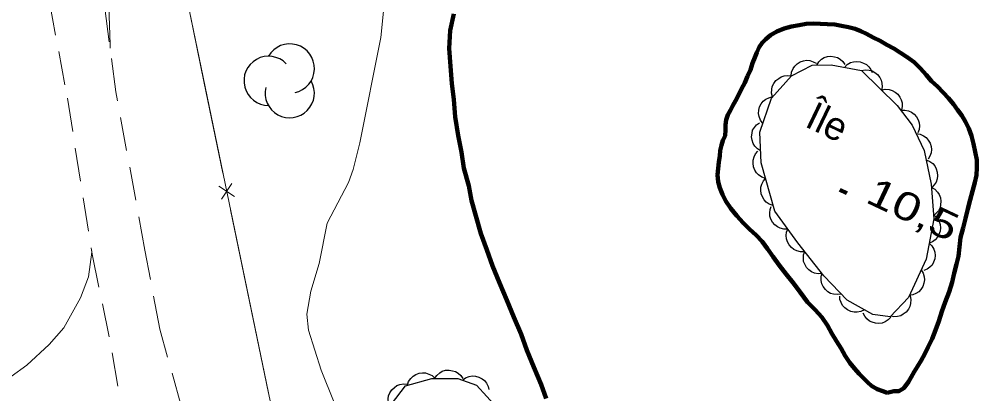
# Model space of a CAD drawing. Extents: x 355726 to 357533, y 5103782 to 5105258.
# Drawn here: x 356018 to 356069.4, y 5104870 to 5104890 of the extents above; entities that cross this region are included whole.
import ezdxf

# ---------------------------------------------------------------- set-up
doc = ezdxf.new("R2010")
doc.units = 0
doc.header["$LTSCALE"] = 0.6
for name, pattern in [('DASH_DOUBLE_DOT', [9.2, 5, -1.2, 0.3, -1.2, 0.3, -1.2]), ('DOT_DASHED', [7.7, 5, -1.2, 0.3, -1.2]), ('LONG_DASHED', [7.5, 6, -1.5]), ('MEDIUM_DASHED', [4.5, 3, -1.5])]:
    doc.linetypes.add(name, pattern=pattern)
for name, color, linetype, lineweight in [('19', 7, 'Continuous', 13), ('2', 7, 'LONG_DASHED', 13), ('3', 7, 'Continuous', 140), ('37', 7, 'Continuous', 13), ('4', 7, 'DASH_DOUBLE_DOT', 53), ('44', 7, 'Continuous', 25)]:
    doc.layers.add(name, color=color, linetype=linetype, lineweight=lineweight)
doc.layers.add('8', color=7, linetype='Continuous')

msp = doc.modelspace()

# ---------------------------------------------------------------- linework, layer by layer
at = {"layer": '19', "linetype": 'MEDIUM_DASHED'}
for points in [[(356026.61, 5104869.35), (356025.46, 5104873.43), (356024.67, 5104877.66), (356023.12, 5104886.1), (356022.35, 5104891.92), (356021.84, 5104896.09), (356021.16, 5104900.16)], [(356018.42, 5104899.22), (356019.08, 5104893.56), (356020.53, 5104885.77), (356021.86, 5104877.44), (356022.93, 5104872.17), (356023.39, 5104869.32), (356023.41, 5104868.11)]]:
    msp.add_lwpolyline(points, dxfattribs=at)
at = {"layer": '2', "linetype": 'Continuous'}
for points in [[(356037.95, 5104895.95), (356037.25, 5104889.01), (356036.14, 5104883.38), (356035.79, 5104881.95), (356035.54, 5104881.26), (356034.4, 5104879.09), (356033.96, 5104876.94), (356033.52, 5104875.46), (356033.31, 5104874.23), (356033.4, 5104873.38), (356034.08, 5104871.25), (356034.76, 5104869.53)], [(356022.81, 5104888.43), (356022.82, 5104888.63), (356022.74, 5104890.68)], [(356020.34, 5104873.51), (356021.23, 5104875.11), (356021.65, 5104876.22), (356021.83, 5104877.55), (356021.83, 5104877.61)], [(356010.96, 5104835.9), (356010.65, 5104838.94), (356010.3, 5104842.08), (356009.61, 5104847.09), (356009.3, 5104850.22), (356009.16, 5104853.28), (356009.22, 5104855.23), (356009.37, 5104857.23), (356009.64, 5104859.23), (356010.17, 5104861.98), (356010.4, 5104862.8), (356010.68, 5104863.55), (356011.03, 5104864.23), (356011.45, 5104864.91), (356011.92, 5104865.54), (356013.52, 5104867.46), (356014.64, 5104868.68), (356015.84, 5104869.7), (356018.36, 5104871.51), (356019.56, 5104872.61), (356020.34, 5104873.51)]]:
    msp.add_lwpolyline(points, dxfattribs=at)
at = {"layer": '3'}
msp.add_line((356061.75, 5104880.87), (356062.12, 5104880.7), dxfattribs=at)
at = {"layer": '37'}
for p, q in [((356026.81, 5104891.56), (356027.82, 5104886.66)), ((356027.82, 5104886.66), (356028.83, 5104881.77)), ((356028.62, 5104881.06), (356029.45, 5104880.51)), ((356028.76, 5104880.37), (356029.31, 5104881.21)), ((356029.24, 5104879.81), (356030.25, 5104874.91)), ((356030.25, 5104874.91), (356031.27, 5104870.02))]:
    msp.add_line(p, q, dxfattribs=at)
msp.add_lwpolyline([(356040.78, 5104914.05), (356040.73, 5104914), (356026.2, 5104918.42), (356023.13, 5104909.33), (356033.59, 5104858.78), (356038.69, 5104834.32), (356042.77, 5104814.09), (356048.28, 5104787.91), (356052.77, 5104784.78), (356091.72, 5104794.84), (356125.59, 5104803.28), (356157.52, 5104811.08), (356157.7, 5104814.25), (356129.85, 5104843.18), (356126.04, 5104847.65), (356126.51, 5104847.98), (356130.53, 5104851.49), (356164.66, 5104815.34)], dxfattribs=at)
at = {"layer": '4', "linetype": 'Continuous', "lineweight": 90}
for points in [[(356041.15, 5104890.26), (356040.95, 5104889.38), (356040.91, 5104888.41), (356040.98, 5104887.48), (356041.05, 5104886.55), (356041.16, 5104885.69), (356041.23, 5104884.76), (356041.38, 5104883.78), (356041.57, 5104882.88), (356041.68, 5104882.03), (356041.95, 5104881.09), (356042.1, 5104880.3), (356042.33, 5104879.48), (356042.6, 5104878.54), (356042.91, 5104877.67), (356043.21, 5104876.81), (356043.59, 5104875.9), (356043.98, 5104874.99), (356044.36, 5104874.08), (356044.74, 5104873.17), (356045.05, 5104872.31), (356045.43, 5104871.4), (356045.81, 5104870.49), (356046.08, 5104869.74)], [(356064.28, 5104870.04), (356064.05, 5104870.13), (356063.75, 5104870.23), (356063.45, 5104870.41), (356063.25, 5104870.58), (356063.03, 5104870.8), (356062.79, 5104871.05), (356062.54, 5104871.34), (356062.28, 5104871.63), (356062.04, 5104872.01), (356061.83, 5104872.4), (356061.57, 5104872.8), (356061.32, 5104873.2), (356061.09, 5104873.63), (356060.79, 5104874.07), (356060.43, 5104874.46), (356060.03, 5104874.88), (356059.64, 5104875.41), (356059.27, 5104875.9), (356058.89, 5104876.37), (356058.52, 5104876.86), (356058.19, 5104877.3), (356057.89, 5104877.73), (356057.61, 5104878.11), (356057.29, 5104878.46), (356056.94, 5104878.78), (356056.59, 5104879.11), (356056.26, 5104879.49), (356055.93, 5104879.88), (356055.67, 5104880.26), (356055.49, 5104880.63), (356055.35, 5104880.97), (356055.26, 5104881.3), (356055.23, 5104881.67), (356055.26, 5104882.01), (356055.3, 5104882.34), (356055.34, 5104882.68), (356055.36, 5104882.97), (356055.43, 5104883.26), (356055.51, 5104883.51), (356055.63, 5104883.76), (356055.65, 5104884.07), (356055.65, 5104884.34), (356055.68, 5104884.61), (356055.77, 5104884.87), (356055.91, 5104885.12), (356056.04, 5104885.37), (356056.19, 5104885.63), (356056.34, 5104885.93), (356056.5, 5104886.26), (356056.68, 5104886.58), (356056.83, 5104886.93), (356056.98, 5104887.28), (356057.1, 5104887.63), (356057.21, 5104887.94), (356057.32, 5104888.21), (356057.45, 5104888.48), (356057.6, 5104888.72), (356057.8, 5104888.92), (356058.05, 5104889.13), (356058.39, 5104889.33), (356058.79, 5104889.49), (356059.18, 5104889.59), (356059.58, 5104889.66), (356059.96, 5104889.73), (356060.35, 5104889.75), (356060.71, 5104889.74), (356061.09, 5104889.71), (356061.48, 5104889.69), (356061.84, 5104889.63), (356062.22, 5104889.55), (356062.57, 5104889.46), (356062.88, 5104889.34), (356063.18, 5104889.2), (356063.53, 5104889.01), (356063.9, 5104888.82), (356064.26, 5104888.61), (356064.64, 5104888.42), (356064.99, 5104888.19), (356065.35, 5104887.96), (356065.71, 5104887.68), (356066.05, 5104887.34), (356066.36, 5104887.01), (356066.65, 5104886.68), (356066.96, 5104886.38), (356067.26, 5104886.07), (356067.55, 5104885.76), (356067.81, 5104885.45), (356068.03, 5104885.15), (356068.26, 5104884.84), (356068.46, 5104884.51), (356068.63, 5104884.15), (356068.78, 5104883.75), (356068.89, 5104883.33), (356068.98, 5104882.9), (356069.06, 5104882.48), (356069.07, 5104882.05), (356069.04, 5104881.66), (356068.95, 5104881.26), (356068.84, 5104880.8), (356068.71, 5104880.34)], [(356068.71, 5104880.34), (356068.59, 5104879.86), (356068.46, 5104879.34), (356068.33, 5104878.84), (356068.2, 5104878.33), (356068.13, 5104877.83), (356068.08, 5104877.34), (356067.98, 5104876.9), (356067.86, 5104876.42), (356067.75, 5104875.94), (356067.58, 5104875.42), (356067.38, 5104874.88), (356067.19, 5104874.38), (356067.03, 5104873.87), (356066.86, 5104873.38), (356066.68, 5104872.92), (356066.47, 5104872.49), (356066.28, 5104872.11), (356066.09, 5104871.76), (356065.89, 5104871.45), (356065.71, 5104871.15), (356065.56, 5104870.87), (356065.42, 5104870.62), (356065.16, 5104870.29), (356064.9, 5104870.12), (356064.63, 5104870.12), (356064.28, 5104870.04)]]:
    msp.add_lwpolyline(points, dxfattribs=at)
at = {"layer": '44'}
for points in [[(356059.15, 5104886.95), (356059.18, 5104887.16), (356059.26, 5104887.34), (356059.35, 5104887.48), (356059.48, 5104887.6), (356059.64, 5104887.7), (356059.82, 5104887.75), (356059.98, 5104887.79), (356060.16, 5104887.77), (356060.33, 5104887.71), (356060.49, 5104887.63)], [(356060.52, 5104887.53), (356060.63, 5104887.7), (356060.78, 5104887.84), (356060.92, 5104887.93), (356061.09, 5104887.98), (356061.27, 5104888), (356061.46, 5104887.97), (356061.62, 5104887.93), (356061.77, 5104887.84), (356061.91, 5104887.72), (356062.02, 5104887.57)], [(356062, 5104887.41), (356062.15, 5104887.56), (356062.33, 5104887.66), (356062.49, 5104887.71), (356062.66, 5104887.73), (356062.84, 5104887.71), (356063.02, 5104887.64), (356063.17, 5104887.57), (356063.3, 5104887.44), (356063.41, 5104887.29), (356063.48, 5104887.13)], [(356062.9, 5104887.24), (356063.1, 5104887.28), (356063.31, 5104887.26), (356063.47, 5104887.23), (356063.62, 5104887.14), (356063.76, 5104887.02), (356063.88, 5104886.87), (356063.96, 5104886.73), (356064, 5104886.56), (356064.01, 5104886.37), (356063.97, 5104886.19)], [(356058.16, 5104885.83), (356058.11, 5104886.03), (356058.12, 5104886.23), (356058.15, 5104886.39), (356058.23, 5104886.55), (356058.34, 5104886.7), (356058.49, 5104886.82), (356058.62, 5104886.91), (356058.79, 5104886.95), (356058.98, 5104886.97), (356059.16, 5104886.95)], [(356063.97, 5104886.19), (356064.18, 5104886.24), (356064.38, 5104886.22), (356064.54, 5104886.18), (356064.7, 5104886.09), (356064.84, 5104885.98), (356064.95, 5104885.82), (356065.03, 5104885.68), (356065.07, 5104885.51), (356065.08, 5104885.32), (356065.05, 5104885.15)], [(356057.64, 5104884.42), (356057.52, 5104884.59), (356057.45, 5104884.78), (356057.41, 5104884.94), (356057.43, 5104885.12), (356057.47, 5104885.3), (356057.56, 5104885.47), (356057.66, 5104885.6), (356057.8, 5104885.71), (356057.96, 5104885.79), (356058.13, 5104885.84)], [(356065.01, 5104885.12), (356065.22, 5104885.13), (356065.42, 5104885.08), (356065.57, 5104885.02), (356065.71, 5104884.91), (356065.84, 5104884.77), (356065.93, 5104884.6), (356065.99, 5104884.45), (356066, 5104884.28), (356065.98, 5104884.09), (356065.92, 5104883.92)], [(356057.52, 5104882.95), (356057.35, 5104883.06), (356057.21, 5104883.21), (356057.12, 5104883.35), (356057.07, 5104883.52), (356057.04, 5104883.7), (356057.07, 5104883.89), (356057.1, 5104884.05), (356057.19, 5104884.2), (356057.31, 5104884.34), (356057.46, 5104884.45)], [(356065.83, 5104883.87), (356066.04, 5104883.84), (356066.22, 5104883.75), (356066.36, 5104883.66), (356066.47, 5104883.52), (356066.57, 5104883.36), (356066.62, 5104883.18), (356066.64, 5104883.02), (356066.62, 5104882.84), (356066.56, 5104882.67), (356066.47, 5104882.51)], [(356057.79, 5104881.48), (356057.59, 5104881.55), (356057.42, 5104881.67), (356057.3, 5104881.78), (356057.21, 5104881.93), (356057.15, 5104882.1), (356057.12, 5104882.29), (356057.12, 5104882.46), (356057.18, 5104882.63), (356057.26, 5104882.79), (356057.38, 5104882.93)], [(356066.36, 5104882.47), (356066.55, 5104882.39), (356066.71, 5104882.27), (356066.82, 5104882.15), (356066.9, 5104881.99), (356066.95, 5104881.81), (356066.96, 5104881.62), (356066.95, 5104881.46), (356066.89, 5104881.29), (356066.79, 5104881.13), (356066.67, 5104881)], [(356058.19, 5104880.04), (356057.99, 5104880.11), (356057.83, 5104880.22), (356057.71, 5104880.34), (356057.62, 5104880.49), (356057.55, 5104880.66), (356057.53, 5104880.85), (356057.53, 5104881.01), (356057.59, 5104881.18), (356057.67, 5104881.35), (356057.79, 5104881.48)], [(356066.64, 5104881), (356066.82, 5104880.9), (356066.96, 5104880.75), (356067.06, 5104880.62), (356067.12, 5104880.45), (356067.15, 5104880.27), (356067.13, 5104880.08), (356067.1, 5104879.92), (356067.01, 5104879.76), (356066.9, 5104879.62), (356066.76, 5104879.51)], [(356058.98, 5104878.78), (356058.77, 5104878.77), (356058.57, 5104878.82), (356058.42, 5104878.89), (356058.28, 5104879), (356058.16, 5104879.14), (356058.07, 5104879.31), (356058.02, 5104879.46), (356058.01, 5104879.64), (356058.03, 5104879.82), (356058.09, 5104879.99)], [(356066.8, 5104879.5), (356066.95, 5104879.36), (356067.05, 5104879.18), (356067.11, 5104879.02), (356067.12, 5104878.85), (356067.1, 5104878.66), (356067.03, 5104878.48), (356066.96, 5104878.34), (356066.84, 5104878.21), (356066.69, 5104878.1), (356066.52, 5104878.03)], [(356059.86, 5104877.57), (356059.65, 5104877.56), (356059.46, 5104877.61), (356059.3, 5104877.68), (356059.17, 5104877.79), (356059.05, 5104877.93), (356058.96, 5104878.1), (356058.9, 5104878.25), (356058.89, 5104878.43), (356058.91, 5104878.61), (356058.98, 5104878.78)], [(356066.52, 5104878.03), (356066.67, 5104877.88), (356066.77, 5104877.7), (356066.83, 5104877.55), (356066.84, 5104877.37), (356066.82, 5104877.19), (356066.75, 5104877.01), (356066.68, 5104876.86), (356066.56, 5104876.74), (356066.41, 5104876.63), (356066.24, 5104876.56)], [(356060.8, 5104876.4), (356060.6, 5104876.39), (356060.4, 5104876.43), (356060.24, 5104876.49), (356060.1, 5104876.6), (356059.98, 5104876.73), (356059.88, 5104876.9), (356059.82, 5104877.05), (356059.81, 5104877.23), (356059.82, 5104877.41), (356059.88, 5104877.58)], [(356066.1, 5104876.6), (356066.2, 5104876.42), (356066.25, 5104876.23), (356066.27, 5104876.06), (356066.24, 5104875.89), (356066.18, 5104875.72), (356066.07, 5104875.56), (356065.96, 5104875.43), (356065.81, 5104875.34), (356065.64, 5104875.27), (356065.46, 5104875.24)], [(356061.83, 5104875.31), (356061.63, 5104875.28), (356061.42, 5104875.3), (356061.26, 5104875.34), (356061.11, 5104875.43), (356060.98, 5104875.56), (356060.87, 5104875.71), (356060.79, 5104875.86), (356060.76, 5104876.03), (356060.75, 5104876.22), (356060.79, 5104876.39)], [(356063.06, 5104874.47), (356062.87, 5104874.38), (356062.67, 5104874.34), (356062.51, 5104874.34), (356062.34, 5104874.38), (356062.17, 5104874.46), (356062.02, 5104874.58), (356061.9, 5104874.69), (356061.82, 5104874.85), (356061.76, 5104875.02), (356061.75, 5104875.2)], [(356065.5, 5104875.22), (356065.54, 5104875.02), (356065.53, 5104874.81), (356065.49, 5104874.65), (356065.41, 5104874.5), (356065.29, 5104874.35), (356065.14, 5104874.24), (356065, 5104874.15), (356064.83, 5104874.11), (356064.64, 5104874.1), (356064.47, 5104874.13)], [(356064.48, 5104874.08), (356064.34, 5104873.93), (356064.17, 5104873.82), (356064.02, 5104873.76), (356063.84, 5104873.74), (356063.66, 5104873.75), (356063.48, 5104873.8), (356063.33, 5104873.87), (356063.19, 5104873.99), (356063.08, 5104874.13), (356063, 5104874.29)], [(356038.68, 5104870.44), (356038.74, 5104870.64), (356038.86, 5104870.8), (356038.98, 5104870.92), (356039.13, 5104871.01), (356039.3, 5104871.08), (356039.49, 5104871.1), (356039.65, 5104871.1), (356039.82, 5104871.04), (356039.99, 5104870.96), (356040.12, 5104870.84)], [(356040.13, 5104870.8), (356040.24, 5104870.97), (356040.4, 5104871.1), (356040.54, 5104871.19), (356040.71, 5104871.24), (356040.9, 5104871.25), (356041.08, 5104871.22), (356041.24, 5104871.18), (356041.39, 5104871.09), (356041.53, 5104870.96), (356041.63, 5104870.81)], [(356041.61, 5104870.72), (356041.78, 5104870.84), (356041.97, 5104870.91), (356042.14, 5104870.94), (356042.31, 5104870.93), (356042.49, 5104870.88), (356042.66, 5104870.78), (356042.79, 5104870.69), (356042.89, 5104870.55), (356042.98, 5104870.38), (356043.02, 5104870.21)], [(356037.72, 5104869.31), (356037.66, 5104869.51), (356037.65, 5104869.71), (356037.67, 5104869.88), (356037.74, 5104870.04), (356037.84, 5104870.19), (356037.98, 5104870.32), (356038.11, 5104870.42), (356038.28, 5104870.48), (356038.46, 5104870.51), (356038.64, 5104870.5)]]:
    msp.add_lwpolyline(points, dxfattribs=at)
at = {"layer": '44', "linetype": 'DOT_DASHED'}
msp.add_lwpolyline([(356062.9, 5104887.24), (356064.82, 5104885.37), (356065.62, 5104884.32), (356066.25, 5104882.98), (356066.63, 5104881.18), (356066.77, 5104879.32), (356066.36, 5104877.17), (356065.41, 5104875.13), (356064.43, 5104874.09), (356063.51, 5104874.22), (356062.15, 5104874.98), (356060.9, 5104876.28), (356059.51, 5104878.05), (356058.28, 5104879.73), (356057.55, 5104882.32), (356057.48, 5104883.95), (356058.11, 5104885.77), (356059.17, 5104886.96), (356060.28, 5104887.52), (356061.29, 5104887.55)], close=True, dxfattribs=at)
msp.add_lwpolyline([(356037.82, 5104869.44), (356038.57, 5104870.41), (356039.98, 5104870.8), (356041.37, 5104870.81), (356042.36, 5104870.45), (356043.46, 5104869.24)], dxfattribs=at)
at = {"layer": '44'}
for centre, start, end in [((356032.399, 5104887.348), 282.2692, 149.7263), ((356031.268, 5104886.69), 44.1154, 269.804), ((356032.399, 5104886.032), 166.9369, 29.6212)]:
    msp.add_arc(centre, 1.315, start, end, dxfattribs=at)

# ---------------------------------------------------------------- texts
at = {"layer": '3', "width": 1.3}
msp.add_text('10,5   ', height=1.5, rotation=334.72, dxfattribs=at).set_placement((356063.05, 5104880.24))
at = {"layer": '8'}
msp.add_text('Île', height=1.5, rotation=334.42, dxfattribs=at).set_placement((356059.82, 5104884.28))

doc.saveas('drawing.dxf')
